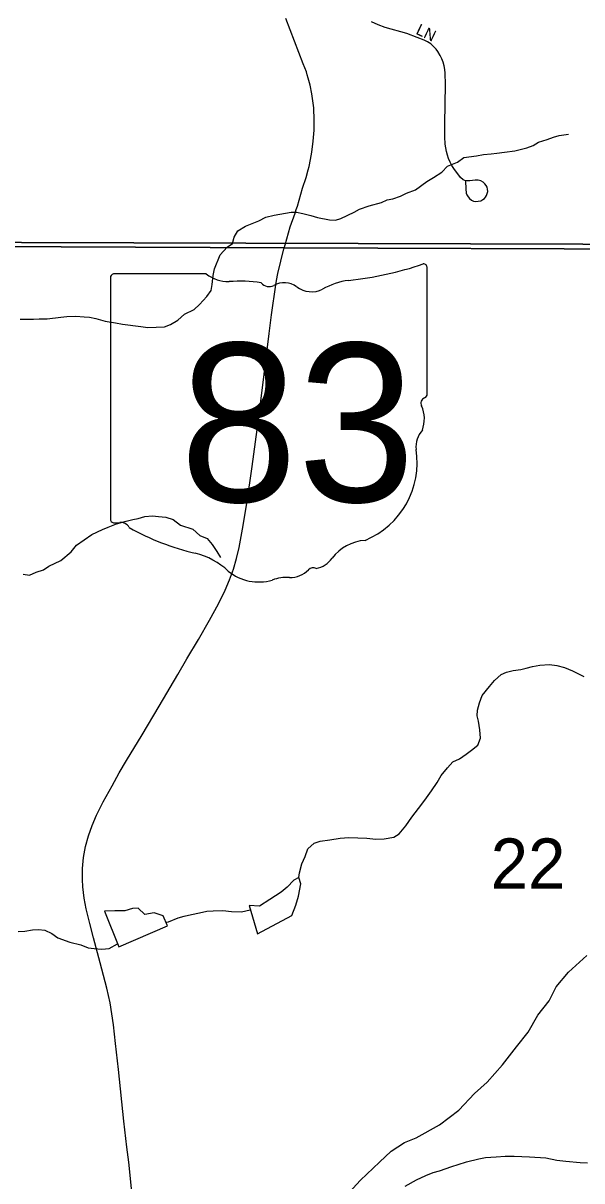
# Model space of a CAD drawing. Extents: x 1985906 to 2360102, y 891258 to 1222054.
# Drawn here: x 2125646 to 2128103, y 1005371 to 1010455 of the extents above; entities that cross this region are included whole.
import ezdxf

# ---------------------------------------------------------------- set-up
doc = ezdxf.new("R2010")
doc.units = 0
for name, color, linetype in [('GM_X_Minor_Lake', 7, 'Continuous'), ('GM_X_Minor_River', 7, 'Continuous'), ('GM_X_Section', 7, 'Continuous'), ('GM_X_Section_Text', 7, 'Continuous'), ('GM_X_State_Location', 7, 'Continuous'), ('GM_X_State_Route', 7, 'Continuous'), ('GM_X_State_Shield', 7, 'Continuous'), ('GM_X_Township', 7, 'Continuous'), ('GM_X_Township_Subdivision', 7, 'Continuous'), ('GM_X_Township_Subdivision_Text', 7, 'Continuous')]:
    doc.layers.add(name, color=color, linetype=linetype)

msp = doc.modelspace()

# ---------------------------------------------------------------- linework, layer by layer
at = {"layer": 'GM_X_Minor_Lake'}
for points in [[(2126676.5, 1006456.1), (2126828, 1006537.3), (2126845.7, 1006581.5), (2126857.4, 1006621.6), (2126867, 1006675.8), (2126858.8, 1006703.7), (2126836.9, 1006691.6), (2126807.1, 1006661.3), (2126781.3, 1006639.1), (2126731.5, 1006606.7), (2126685.7, 1006578.3), (2126639.7, 1006579.9)], [(2126067, 1006399.4), (2126280.4, 1006491.2), (2126262, 1006535), (2126222, 1006548.8), (2126182, 1006540.5), (2126151.8, 1006568.3), (2126127.8, 1006568.1), (2126093.9, 1006557.8), (2126049.9, 1006557.5), (2126003.9, 1006555.2)], [(2126003.9, 1006555.2), (2126067, 1006399.4)], [(2126639.7, 1006579.9), (2126676.5, 1006456.1)]]:
    msp.add_lwpolyline(points, dxfattribs=at)
at = {"layer": 'GM_X_Minor_River'}
for points in [[(2126397.9, 1009198.2), (2126421.7, 1009220.5), (2126453.4, 1009255.1), (2126473.1, 1009281.4), (2126476.8, 1009307.5), (2126482.3, 1009347.7), (2126487.9, 1009375.9), (2126513.2, 1009438.4), (2126542.9, 1009470.9), (2126566.8, 1009487.2), (2126574.5, 1009515.4), (2126590.2, 1009543.7), (2126624.1, 1009564.2), (2126682, 1009587), (2126713.9, 1009603.5), (2126750, 1009612), (2126824.1, 1009625), (2126848.2, 1009625.3), (2126876.4, 1009619.7), (2126910.6, 1009610.1), (2126940.9, 1009602.5), (2126993.2, 1009591.2), (2127019.3, 1009589.5), (2127043.3, 1009597.9), (2127101.2, 1009624.7), (2127125.1, 1009639.1), (2127167.1, 1009653.7), (2127221.2, 1009668.4), (2127247.1, 1009678.8), (2127271.2, 1009683.1), (2127305.1, 1009695.6), (2127331.1, 1009708), (2127371.1, 1009722.6), (2127420.8, 1009759.3), (2127450.7, 1009777.8), (2127486.5, 1009800.3), (2127512.3, 1009826.7), (2127556.2, 1009845.4), (2127584.1, 1009865.8), (2127640.2, 1009872.6), (2127670.3, 1009879), (2127704.4, 1009881.4), (2127728.4, 1009883.8), (2127762.5, 1009888.2), (2127808.6, 1009894.9), (2127860.7, 1009907.6), (2127888.6, 1009918), (2127912.6, 1009932.3), (2127950.5, 1009944.9), (2127978.5, 1009955.3), (2128002.5, 1009961.6), (2128044.6, 1009968.2)], [(2125633.3, 1009155.9), (2125691.6, 1009154.7), (2125717.6, 1009157), (2125751.8, 1009157.5), (2125811.9, 1009164.3), (2125838, 1009166.6), (2125878.1, 1009169.2), (2125914.3, 1009165.7), (2125938.4, 1009164), (2125966.6, 1009158.3), (2126007, 1009146.8), (2126053.2, 1009139.4), (2126083.4, 1009133.8), (2126163.9, 1009122.8), (2126194.1, 1009119.2), (2126268.3, 1009122.2), (2126294.3, 1009132.6), (2126326.2, 1009151.1), (2126356, 1009177.5), (2126397.9, 1009198.2)], [(2125645.9, 1008034.9), (2125674, 1008031.3), (2125704, 1008043.7), (2125736, 1008054.2), (2125759.9, 1008070.5), (2125811.8, 1008095.3), (2125857.4, 1008134), (2125881.2, 1008162.4), (2125948.8, 1008209.4), (2125994.7, 1008232.1), (2126020.7, 1008242.5), (2126056.7, 1008257), (2126098.7, 1008267.6), (2126128.7, 1008276), (2126152.7, 1008280.3), (2126180.8, 1008288.7), (2126214.9, 1008291.2), (2126241, 1008289.5), (2126273.2, 1008285.9), (2126305.4, 1008276.3), (2126337.9, 1008250.7), (2126392.3, 1008233.4), (2126422.8, 1008205.7), (2126455.1, 1008192.1), (2126477.5, 1008166.3), (2126498, 1008134.5), (2126514.4, 1008108.6)], [(2126858.8, 1006703.7), (2126860.7, 1006724.3), (2126871.3, 1006763.6), (2126886.9, 1006795.9), (2126898.6, 1006830.1), (2126926.3, 1006854.6), (2126952.3, 1006862.9), (2126994.4, 1006869.5), (2127040.5, 1006876.1), (2127078.7, 1006878.7), (2127157, 1006875.7), (2127197.2, 1006872.2), (2127233.4, 1006872.7), (2127275.4, 1006881.3), (2127299.3, 1006895.6), (2127329, 1006930.1), (2127354.6, 1006968.6), (2127384.2, 1007007.1), (2127411.9, 1007043.5), (2127441.5, 1007084), (2127467.1, 1007120.5), (2127484.8, 1007150.8), (2127512.5, 1007185.3), (2127536.2, 1007211.7), (2127564.2, 1007224.1), (2127594, 1007244.5), (2127617.9, 1007262.9), (2127645.7, 1007285.3), (2127657.4, 1007315.6), (2127654.9, 1007351.6), (2127648.4, 1007389.7), (2127642, 1007413.6), (2127643.7, 1007437.7), (2127653.3, 1007470), (2127665, 1007502.2), (2127696.6, 1007542.7), (2127718.3, 1007569.1), (2127748.1, 1007595.6), (2127772.1, 1007605.9), (2127800.1, 1007612.3), (2127834.2, 1007616.8), (2127858.2, 1007623.1), (2127886.2, 1007629.5), (2127918.3, 1007635.9), (2127960.4, 1007638.5), (2127992.6, 1007634.9), (2128026.9, 1007625.3), (2128061.2, 1007611.8), (2128085.4, 1007600.1), (2128111.7, 1007586.4)], [(2126273.7, 1006507.1), (2126286.2, 1006509.1), (2126328.2, 1006525.7), (2126354.2, 1006534.1), (2126386.2, 1006540.5), (2126422.2, 1006549), (2126454.3, 1006555.4), (2126482.4, 1006557.8), (2126524.5, 1006558.4), (2126562.7, 1006554.9), (2126606.9, 1006553.5), (2126645.1, 1006561.9)], [(2125624.1, 1006466.2), (2125654.1, 1006468.6), (2125688.2, 1006473), (2125714.3, 1006475.4)], [(2125714.3, 1006475.4), (2125742.5, 1006471.8), (2125772.8, 1006458.1), (2125799.1, 1006438.4), (2125851.6, 1006419.1), (2125899.9, 1006407.7), (2125932.3, 1006394.1), (2125958.4, 1006392.4), (2125992.6, 1006388.8), (2126024.7, 1006391.3), (2126062, 1006411.7)], [(2127062.5, 1005301.6), (2127130, 1005374.2), (2127213.4, 1005452.9), (2127265.1, 1005501.3), (2127322.8, 1005539.8), (2127374.6, 1005560.2), (2127476.2, 1005617.1), (2127561.8, 1005681.8), (2127631.3, 1005754.4), (2127686.9, 1005804.9), (2127754.4, 1005881.5), (2127815.8, 1005960), (2127867.4, 1006024.5), (2127908.8, 1006098.9), (2127958.4, 1006161.3), (2127990, 1006223.7), (2128043.5, 1006288.1), (2128125, 1006360.8)], [(2127325.5, 1005347.6), (2127375.3, 1005376.3), (2127417.2, 1005395), (2127449.2, 1005407.4), (2127477.2, 1005415.8), (2127531.2, 1005434.6), (2127559.2, 1005443), (2127595.2, 1005455.5), (2127649.2, 1005468.3), (2127679.3, 1005474.7), (2127725.4, 1005477.3), (2127765.5, 1005479.8), (2127805.7, 1005480.4), (2127872, 1005477.2), (2127944.4, 1005472.2), (2127992.7, 1005462.8), (2128032.9, 1005457.3), (2128095.2, 1005452.1), (2128127.4, 1005450.5)]]:
    msp.add_lwpolyline(points, dxfattribs=at)
at = {"layer": 'GM_X_Section'}
for points in [[(2125116.8, 1014766.3), (2130647.9, 1014808.7), (2130644.2, 1011228.6), (2130575.1, 1009477.1), (2125143.7, 1009493.4)], [(2130575.1, 1009477.1), (2130620.1, 1004176.3), (2126323.4, 1004189.6), (2125179.1, 1004140.5), (2125143.7, 1009493.4)]]:
    msp.add_lwpolyline(points, close=True, dxfattribs=at)
at = {"layer": 'GM_X_State_Route'}
msp.add_lwpolyline([(2126124.5, 1005323.8), (2126110.5, 1005454.2), (2126102.6, 1005519.2), (2126089.6, 1005632.9), (2126065, 1005860.6), (2126052.5, 1005974.6), (2126043.1, 1006056), (2126036.8, 1006104.8), (2126028.8, 1006153.4), (2126014.9, 1006217.5), (2125985.8, 1006328.2), (2125956.1, 1006438.6), (2125939.2, 1006501.9), (2125924.1, 1006565.5), (2125915, 1006613.5), (2125909, 1006661.9), (2125907.3, 1006694.3), (2125907.9, 1006742.9), (2125912.3, 1006791.3), (2125920.9, 1006839.2), (2125933.1, 1006886.2), (2125949.5, 1006931.9), (2125968.8, 1006976.7), (2125997.9, 1007035.1), (2126037.5, 1007106.5), (2126069, 1007162.5), (2126101.4, 1007217.7), (2126169.2, 1007329.4), (2126244.7, 1007456.1), (2126326, 1007595.5), (2126366.7, 1007664.1), (2126416.9, 1007748.3), (2126466.3, 1007833.8), (2126505.7, 1007905.9), (2126534.3, 1007965.1), (2126553.8, 1008010.5), (2126570.6, 1008057), (2126584.6, 1008104.4), (2126595.8, 1008152.5), (2126610.9, 1008233.2), (2126629.7, 1008346.4), (2126653.2, 1008508.3), (2126675.9, 1008670.3), (2126689.9, 1008783.7), (2126705.6, 1008913.7), (2126727.5, 1009092.7), (2126739, 1009173.8), (2126757.5, 1009306.5), (2126760.9, 1009325.5), (2126766.4, 1009356), (2126792.5, 1009464.5), (2126793.4, 1009467.6), (2126797.7, 1009481.8), (2126821.1, 1009560.1), (2126842.3, 1009620.9), (2126847.4, 1009636.4), (2126852.5, 1009652), (2126875.2, 1009730.4), (2126890.2, 1009777), (2126899.8, 1009810.8), (2126903.3, 1009826), (2126910.1, 1009856.1), (2126915.4, 1009888.4), (2126922, 1009937.7), (2126925.4, 1009984.6), (2126926.3, 1010028.9), (2126924.6, 1010083.6), (2126915.9, 1010145.3), (2126908.1, 1010182.6), (2126900.1, 1010213.6), (2126895.7, 1010228), (2126891.6, 1010241.5), (2126877.8, 1010277.2), (2126801.4, 1010476.3)], dxfattribs=at)
at = {"layer": 'GM_X_State_Shield'}
for p, q in [((2126451.7, 1009353.9), (2126044, 1009353.9)), ((2127422.5, 1008827.4), (2127422.5, 1009380.1)), ((2126030.3, 1009335.8), (2126030.3, 1008279.1)), ((2127422.4, 1008827.5), (2127422.5, 1008827.4))]:
    msp.add_line(p, q, dxfattribs=at)
for centre, radius, start, end in [((2126926.6, 1010794.5), 1476.4, 275.8445, 288.9065), ((2127407.1, 1009382.4), 15.5, 351.8621, 97.738), ((2126046.3, 1009338), 16.1, 98.1301, 188.1301), ((2126548.8, 1009476.6), 156.4, 231.6195, 271.1119), ((2126600.7, 1008760.7), 561.6, 80.4867, 94.9883), ((2126728.2, 1009343.5), 45.1, 219.7921, 297.1024), ((2126794.4, 1009221.4), 93.8, 54.4667, 119.1411), ((2126915.6, 1009388.9), 112.9, 233.8562, 294.8282), ((2127114.9, 1009031.2), 297, 97.3462, 120.7689), ((2127418.9, 1008786.8), 24, 107.944, 210.337), ((2127406, 1008825.2), 16.6, 289.6038, 7.7341), ((2127266.3, 1008716.9), 144, 340.033, 23.6496), ((2127478, 1008596.1), 104.8, 136.8065, 186.9296), ((2127009.3, 1008525.7), 369.3, 292.3089, 8.9858), ((2126046.4, 1008276.8), 16.3, 171.9584, 258.3066), ((2126048.9, 1008384.9), 124.2, 267.339, 280.6039), ((2126074.3, 1008218.2), 44.8, 29.7484, 93.2717), ((2126639.6, 1009167.5), 1066.1, 240.4129, 257.1985), ((2127165, 1007982.5), 202.2, 94.4031, 142.5768), ((2126321.7, 1007804.4), 333.6, 47.1842, 75.836), ((2126908.8, 1008176.7), 119.3, 282.8732, 323.2771), ((2126682.5, 1008212.9), 211.7, 230.7004, 286.2918), ((2126804.8, 1007847.6), 173.9, 85.6951, 111.2099), ((2126820.3, 1008133.8), 112.8, 268.777, 315.5493), ((2126922.3, 1008031.5), 31.8, 65.7517, 132.6484)]:
    msp.add_arc(centre, radius, start, end, dxfattribs=at)
at = {"layer": 'GM_X_Township'}
for points in [[(2133580.3, 1009513.3), (2133246.9, 1009511.7), (2131763.4, 1009478), (2130671.8, 1009465.5), (2130250.8, 1009485.4), (2128830.9, 1009460.8), (2128435, 1009462.4), (2126795.7, 1009468.8), (2125157.2, 1009475.3), (2125184.4, 1004143.8), (2122462.2, 1004110.5), (2119835.2, 1004078.3), (2119909.8, 996227.8), (2119898.4, 993557.9), (2114579.5, 993566.9), (2108482.3, 993590), (2108479.9, 994295.6), (2108521.6, 1004617.7), (2108488.7, 1009238.5), (2108481.1, 1010602)], [(2108482.3, 993590), (2114579.5, 993566.9), (2119898.4, 993557.9), (2119909.8, 996227.8), (2119835.2, 1004078.3), (2122462.2, 1004110.5), (2125184.4, 1004143.8), (2125157.2, 1009475.3), (2126795.7, 1009468.8), (2128435, 1009462.4), (2128830.9, 1009460.8), (2130250.8, 1009485.4), (2130671.8, 1009465.5), (2131763.4, 1009478), (2133246.9, 1009511.7), (2133580.3, 1009513.3)]]:
    msp.add_lwpolyline(points, dxfattribs=at)
at = {"layer": 'GM_X_Township_Subdivision'}
msp.add_lwpolyline([(2127591.9, 1009760.9), (2127592.3, 1009727.2), (2127594.6, 1009708.9), (2127597.1, 1009700.8), (2127602.6, 1009692.2), (2127608.9, 1009684.7), (2127617.2, 1009678), (2127626.5, 1009674), (2127636.7, 1009672.7), (2127647.4, 1009673.1), (2127657.9, 1009675.4), (2127667.5, 1009680.5), (2127674, 1009685.9), (2127679, 1009691.7), (2127682.8, 1009698.5), (2127686.4, 1009706.8), (2127688.7, 1009716.5), (2127688.2, 1009726.1), (2127686.6, 1009734.3), (2127682.2, 1009742.4), (2127676.5, 1009749.8), (2127668.8, 1009756.3), (2127658.1, 1009762.5), (2127646.4, 1009765.9), (2127634.4, 1009766.3), (2127610.9, 1009762.6), (2127596.9, 1009762.2), (2127588.8, 1009763.6), (2127580.2, 1009766.7), (2127568.9, 1009777), (2127539.8, 1009816.8), (2127531.1, 1009830.8), (2127523.4, 1009845.2), (2127516.8, 1009860.2), (2127511.5, 1009875.7), (2127507.4, 1009891.5), (2127502.2, 1009923.9), (2127500.1, 1009956.7), (2127500.7, 1010013.2), (2127502.6, 1010186.2), (2127501.9, 1010235.4), (2127500.2, 1010251.8), (2127497.2, 1010267.9), (2127492.7, 1010283.6), (2127486.6, 1010298.9), (2127479.4, 1010313.7), (2127469.9, 1010330.1), (2127461.8, 1010341.4), (2127450.7, 1010353.4), (2127438.1, 1010363.8), (2127424.4, 1010372.7), (2127409.8, 1010380.3), (2127379.4, 1010392.9), (2127332.9, 1010409.1), (2127238.4, 1010436.7), (2127207.5, 1010447.8), (2127177.6, 1010461.4)], dxfattribs=at)

# ---------------------------------------------------------------- texts
at = {"layer": 'GM_X_Section_Text'}
msp.add_text('22', height=221, rotation=0, dxfattribs=at).set_placement((2127701.9, 1006654.1))
at = {"layer": 'GM_X_State_Location'}
for s in ['s', 'r']:
    msp.add_text(s, height=1, dxfattribs=at).set_placement((2126710.7, 1008737.2))
msp.add_text('83', height=1, rotation=0, dxfattribs=at).set_placement((2126458.9, 1008664.4))
at = {"layer": 'GM_X_State_Shield'}
msp.add_text('83', height=696.1, dxfattribs=at).set_placement((2126335.1, 1008353.6))
at = {"layer": 'GM_X_Township_Subdivision_Text'}
msp.add_text('LN', height=50, rotation=334.6489, dxfattribs=at).set_placement((2127369.1, 1010409.5))

doc.saveas('drawing.dxf')
